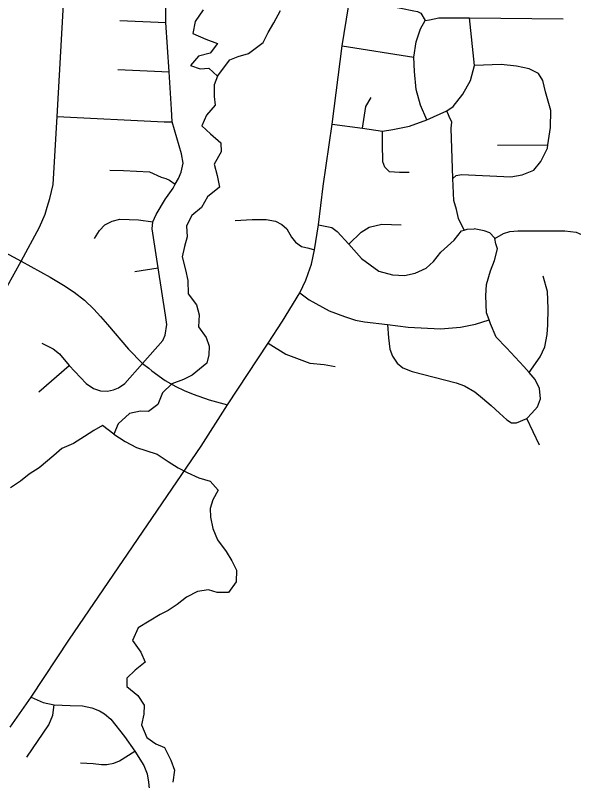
# Model space of a CAD drawing. Extents: x 114843 to 284848, y 317643 to 566895.
# Drawn here: x 232630 to 236028, y 436688 to 441342 of the extents above; entities that cross this region are included whole.
import ezdxf

# ---------------------------------------------------------------- set-up
doc = ezdxf.new("R2010")
doc.units = 0
doc.layers.add('GM_X_City_Street', color=7, linetype='Continuous')
doc.layers.add('GM_X_Minor_River', color=7, linetype='Continuous')

msp = doc.modelspace()

# ---------------------------------------------------------------- linework, layer by layer
at = {"layer": 'GM_X_City_Street'}
for p, q in [((235394.1, 441326.8), (235964.4, 441320.6)), ((233265.6, 441311.5), (233547.2, 441299.1)), ((234619.9, 441157.6), (235056.3, 441088.2)), ((233254.5, 441011.9), (233567.4, 440998.5)), ((235564.4, 440553.1), (235871.5, 440555.1)), ((233357.2, 439784), (233499.3, 439806.1)), ((232774.5, 439052.5), (232958.7, 439212.1)), ((233404.4, 439225.4), (233442, 439195.6)), ((235819.2, 438728.9), (235743.1, 438889.4))]:
    msp.add_line(p, q, dxfattribs=at)
for points in [[(232493.9, 439539.6), (232666.5, 439848.2), (232777.8, 440053), (232812.1, 440133.9), (232824.4, 440174.9), (232840.1, 440229.1), (232861.3, 440313.5), (232884.8, 440727.6), (232929.6, 441519.7), (232953, 441941), (232962.5, 442122.7), (232958.7, 442317.6), (232966.3, 442430.8), (232992.4, 442654.8), (233012.2, 443073.6), (233024, 443265), (233026.1, 443308.4), (233024.5, 443361.3), (233020.5, 443417.8), (233012.4, 443456.3)], [(233602.6, 440315), (233622.8, 440350.9), (233639, 440388.9), (233651.3, 440442.9), (233641.5, 440499.1), (233585.3, 440694.2), (233579.9, 440771.1), (233567.4, 440998.5), (233547.2, 441299.1), (233546.6, 441383.3), (233555.9, 441426.7), (233570.1, 441461.7), (233617.8, 441522.2), (233670.4, 441571.9), (233695.4, 441602.2), (233717.9, 441655.3), (233723.5, 441720.3), (233706.1, 441787.6), (233678.1, 441835.5), (233640.5, 441875), (233593.4, 441898.7), (233534.4, 441909.1), (232953, 441941)], [(232599.7, 437012.9), (232726.2, 437196.4), (232959.8, 437548.7), (233760.8, 438721.9), (233922.1, 438972.7), (234168.8, 439348.1), (234255.7, 439481.9), (234361.8, 439654.6), (234397.5, 439731.1), (234412.7, 439772.6), (234432.9, 439829.7), (234450.4, 439916.4), (234475.2, 440067.9), (234504.2, 440303), (234559.2, 440680.5), (234619.9, 441157.6), (234696.6, 441632.7)], [(234827.8, 441405.2), (234931.9, 441393.1), (234975.9, 441385.1), (235055.9, 441369.1), (235077.9, 441365), (235098, 441355), (235124, 441310.9)], [(234559.2, 440680.5), (234743.4, 440656), (234865.1, 440638.6), (234928.1, 440647.5), (235028.2, 440667.5), (235134.9, 440705.8), (235256.7, 440761), (235294.2, 440787.7), (235354.2, 440861.9), (235400.2, 440946), (235424.6, 441037.5), (235394.1, 441326.8)], [(235134.9, 440705.8), (235096.2, 440795.8), (235070.1, 440892), (235060.1, 441000.3), (235056.3, 441088.2), (235070, 441180.6), (235096, 441260.8), (235124, 441310.9), (235150, 441314.9), (235208, 441326.9), (235394.1, 441326.8)], [(235293.5, 440350.6), (235312.4, 440368.8), (235346.4, 440374.8), (235646.6, 440360.6), (235714.6, 440372.6), (235786.6, 440400.7), (235828.6, 440452.8), (235868.6, 440535), (235871.5, 440555.1), (235886.6, 440659.2), (235888.5, 440763.5), (235856.5, 440877.7), (235840.4, 440945.9), (235814.4, 440988), (235758.3, 441016), (235680.3, 441034.1), (235586.3, 441044.2), (235424.6, 441037.5)], [(234743.4, 440656), (234763.7, 440788.4), (234795.2, 440843.3)], [(232884.8, 440727.6), (233537.2, 440695), (233585.3, 440694.2)], [(235361.8, 440036.5), (235326.5, 440106.2), (235314.5, 440162.3), (235298.4, 440216.4), (235293.5, 440350.6), (235282.3, 440655.4), (235286.3, 440693.5), (235270.3, 440727.6), (235256.7, 440761)], [(235028.1, 440387.4), (234967.3, 440386.9), (234908.2, 440390.9), (234878.9, 440419.8), (234866.5, 440451.6), (234865.7, 440562.6), (234865.1, 440638.6)], [(233206, 440401.4), (233289, 440398.4), (233446.7, 440391.2), (233518.9, 440357.5), (233546.8, 440349.3), (233568.8, 440339.2), (233602.6, 440315)], [(233404.4, 439225.4), (233527.6, 439364.5), (233542.4, 439397.7), (233551.9, 439461.9), (233544.5, 439518.9), (233499.3, 439806.1), (233463.7, 440044.7), (233468.2, 440085.7), (233487.1, 440131.5), (233545.1, 440225.6), (233550.3, 440235.1), (233590.5, 440291), (233602.6, 440315)], [(232109.3, 440157.8), (232335.6, 440031.1), (232491.5, 439941.1), (232666.5, 439848.2)], [(233113.3, 439985.6), (233142.1, 440032.9), (233174.9, 440067.2), (233220.8, 440089.6), (233265.9, 440102.3), (233380.2, 440098.3), (233468.2, 440085.7)], [(233969, 440093.9), (234072.4, 440100.7), (234156, 440099.8), (234213.8, 440089.6), (234252, 440070.1), (234282.6, 440043), (234310.3, 439993), (234334.9, 439962.8), (234371.5, 439935.7), (234417.2, 439925.4), (234450.4, 439916.4)], [(234660.3, 439951.4), (234734.3, 440023.4), (234784.2, 440054.2), (234860.1, 440073), (234978.7, 440068.6)], [(234475.2, 440067.9), (234556.2, 440051), (234588.3, 440026.9), (234660.3, 439951.4), (234736.9, 439863.8), (234842.4, 439787), (234924.7, 439763.3), (234999.2, 439759.3), (235062.9, 439774.9), (235129.6, 439804.3), (235174.9, 439845.7), (235220.2, 439902.3), (235300.5, 439975.9), (235346.5, 440032), (235361.8, 440036.5), (235380.5, 440042), (235422.6, 440044)], [(235743.1, 438889.4), (235773.1, 438923.4), (235807.1, 438961.5), (235827.1, 439009.6), (235821.1, 439073.7), (235793.1, 439127.9), (235756.4, 439170), (235725, 439206), (235618.9, 439320.3), (235556.9, 439384.5), (235522.8, 439466.7), (235513.3, 439490.9), (235496.8, 439532.9), (235492.7, 439637.1), (235498.7, 439705.2), (235522.7, 439789.4), (235546.7, 439851.5), (235564.7, 439921.7), (235554.7, 439951.8), (235547.7, 439984.9), (235546.6, 439989.8), (235518.6, 440019.9), (235482.6, 440032), (235422.6, 440044)], [(235547.7, 439984.9), (235601.1, 440015.8), (235639.2, 440027.7), (235689.2, 440031.4), (235975.2, 440031.9), (236043.1, 440023.5), (236079, 440007.3), (236132.9, 439981), (236150.5, 439973.9), (236310.5, 439909.9), (236342.5, 439903.7), (236388.5, 439909.5), (236454.6, 439933.2), (236521.2, 439978.6)], [(232666.5, 439848.2), (232841.6, 439749.2), (232923.1, 439700.8), (232989.5, 439658.2), (233051, 439609.5), (233108.4, 439554.8), (233149.8, 439511), (233192.3, 439462.3), (233318.6, 439312.9), (233404.4, 439225.4)], [(235756.4, 439170), (235825, 439266.2), (235853, 439326.3), (235867, 439400.4), (235871, 439460.6), (235872.9, 439558.8), (235868.9, 439663), (235842.8, 439755.2)], [(234361.8, 439654.6), (234418.2, 439611.4), (234539.7, 439546), (234634.4, 439510.5), (234700.5, 439489), (234756.2, 439479), (234894.6, 439461.9), (235020.6, 439446.8), (235218.7, 439434.7), (235338.8, 439446.7), (235430.8, 439464.7), (235513.3, 439490.9)], [(234894.6, 439461.9), (234900.6, 439380.7), (234908.6, 439312.6), (234926.6, 439268.5), (234954.6, 439226.4), (234988.7, 439198.3), (235044.7, 439176.2), (235312.9, 439108), (235362.9, 439089.9), (235426.9, 439051.8), (235473, 439013.7), (235527, 438969.6), (235577, 438923.5), (235621.1, 438881.4), (235649.1, 438863.3), (235681.1, 438863.3), (235743.1, 438889.4)], [(232791.4, 439348.2), (232828.6, 439330.4), (232860.7, 439314.6), (232900, 439283.8), (232958.7, 439212.1), (233062.6, 439103.7), (233105.9, 439072.9), (233148.1, 439058.2), (233191.2, 439056.5), (233227.2, 439063.8), (233259.2, 439076.1), (233297.1, 439103.4), (233404.4, 439225.4)], [(234168.8, 439348.1), (234276.6, 439281.6), (234421.8, 439227), (234509.8, 439218.6), (234577.8, 439206.7)], [(233442, 439195.6), (233460.8, 439180.7), (233542.3, 439122.2), (233607.7, 439085.6), (233657, 439059.9), (233712.2, 439039.3), (233809.7, 439004.9), (233922.1, 438972.7)], [(232726.2, 437196.4), (232800.7, 437164.1), (232866.5, 437148.7), (232965.2, 437145.8), (233039.4, 437143.9), (233095.5, 437130.9), (233142.9, 437111.5), (233172.2, 437094.8), (233212.5, 437062.7), (233294.9, 436957.1), (233358.7, 436868.2), (233411.7, 436780.8), (233433.6, 436728.6), (233441.7, 436679.4), (233450, 436602.4), (233459.6, 436542.4), (233475.4, 436496.3), (233511.2, 436436.5), (233529.9, 436407.4)], [(232699.6, 436829.8), (232834.5, 437026.8), (232859.7, 437085.4), (232866.5, 437148.7)], [(233027.3, 436796.8), (233105.1, 436792.4), (233154.5, 436785.1), (233188.3, 436785.3), (233229.9, 436793.3), (233265.2, 436809), (233358.7, 436868.2)]]:
    msp.add_lwpolyline(points, dxfattribs=at)
at = {"layer": 'GM_X_Minor_River'}
for points in [[(233774.5, 441376.4), (233724.2, 441304.4), (233710, 441232.3), (233790.1, 441198), (233860.1, 441171.8), (233815.9, 441111.8), (233745.7, 441093.9), (233695.5, 441038), (233755.6, 441017.8), (233807.7, 441021.6), (233861.7, 440971.4), (233841.5, 440919.3), (233841.3, 440849.2), (233847.2, 440795.1), (233792.9, 440735.1), (233764.7, 440671), (233818.7, 440620.8), (233880.7, 440566.5), (233882.6, 440512.4), (233840.3, 440436.4), (233858.2, 440368.2), (233872, 440298), (233799.7, 440238.1), (233763.5, 440174), (233705.3, 440124.1), (233673, 440062), (233676.9, 439995.9), (233660.7, 439935.8), (233646.5, 439873.7), (233666.4, 439795.5), (233680.2, 439729.4), (233682, 439649.2), (233732, 439580.9), (233749.8, 439520.8), (233745.7, 439448.6), (233791.6, 439382.4), (233809.5, 439330.2), (233807.4, 439278.1), (233795.2, 439226), (233706.9, 439154.1), (233654.7, 439128.2), (233582.5, 439100.3), (233526.2, 439046.4), (233498, 438976.3), (233441.8, 438932.4), (233391.7, 438934.5), (233325.6, 438920.7), (233257.3, 438858.7), (233229.1, 438794.6), (233299.1, 438750.4), (233367.1, 438714.1), (233425.2, 438695.9), (233493.3, 438673.7), (233561.3, 438629.4), (233621.3, 438591.2), (233675.3, 438561), (233747.4, 438528.7), (233815.5, 438508.5), (233865.4, 438454.3), (233833.2, 438396.2), (233817.1, 438342.2), (233818.9, 438290.1), (233832.8, 438221.9), (233860.7, 438151.7), (233912.6, 438081.4), (233948.5, 438025.2), (233976.4, 437967), (233974.3, 437896.9), (233928, 437832.9), (233857.9, 437833), (233805.8, 437849.2), (233739.7, 437837.4), (233671.4, 437803.5), (233615.2, 437759.5), (233561, 437723.6), (233510.9, 437697.7), (233378.4, 437617.9), (233344.2, 437539.8), (233394.1, 437469.5), (233420, 437409.3), (233359.7, 437359.4), (233309.5, 437311.4), (233309.4, 437261.3), (233375.4, 437205), (233415.3, 437146.8), (233413.2, 437092.7), (233399, 437026.6), (233430.9, 436950.4), (233484.9, 436912.2), (233538.9, 436890), (233576.8, 436811.7), (233598.7, 436751.5), (233588.5, 436679.4)], [(233861.7, 440971.4), (233936, 441071.4), (233986.2, 441091.3), (234050.4, 441109.2), (234138.7, 441177.1), (234168.9, 441237.1), (234203.1, 441297.2), (234243.4, 441371.2)], [(233229.1, 438794.6), (233161.1, 438846.9), (233108.9, 438817), (233050.7, 438781.1), (232984.4, 438739.2), (232914.2, 438707.3), (232864, 438665.4), (232775.7, 438589.4), (232715.5, 438551.5), (232661.3, 438509.6), (232601.1, 438467.7)]]:
    msp.add_lwpolyline(points, dxfattribs=at)

doc.saveas('drawing.dxf')
